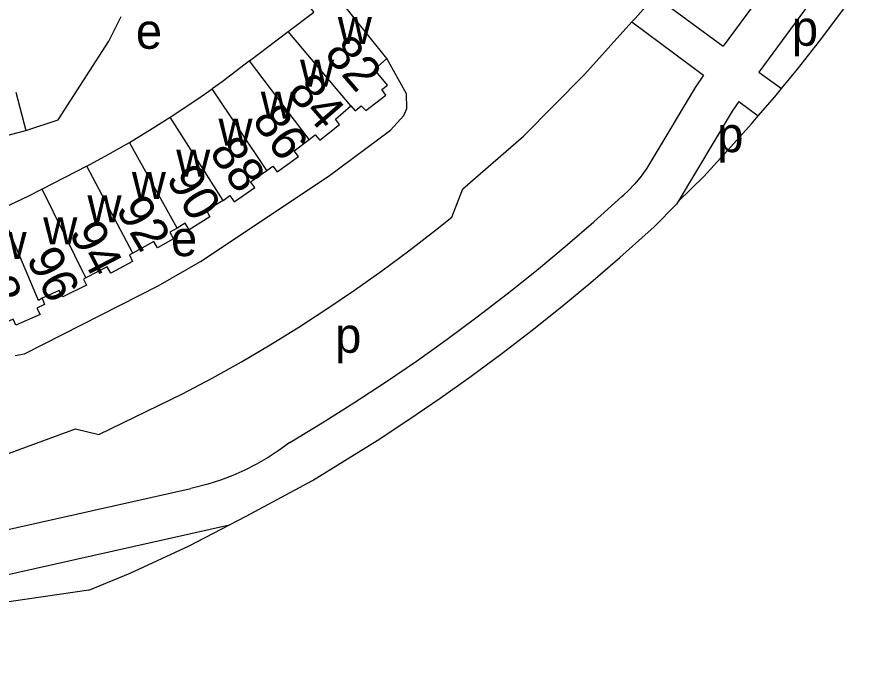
# Model space of a CAD drawing. Extents: x 161258 to 163262, y 380749 to 382054.
# Drawn here: x 162976.7 to 163071.6, y 380866 to 380939 of the extents above; entities that cross this region are included whole.
import ezdxf

# ---------------------------------------------------------------- set-up
doc = ezdxf.new("R2010")
doc.units = 0
for name, color, linetype in [('BLT_Basislijn', 7, 'Continuous'), ('BLT_Bebouwing', 7, 'Continuous'), ('BLT_Centroide', 7, 'Continuous'), ('BLT_Huisnummer', 7, 'Continuous'), ('BLT_Huisnummer_ tussenligend', 7, 'Continuous'), ('BLT_Onderverdeling_panden', 7, 'Continuous')]:
    doc.layers.add(name, color=color, linetype=linetype)

msp = doc.modelspace()

# ---------------------------------------------------------------- linework, layer by layer
at = {"layer": 'BLT_Basislijn'}
for p, q in [((163064.805, 380946.481), (163056.849, 380935.679)), ((163068.799, 380943.474), (163060.883, 380932.726)), ((163046.836, 380938.818), (163049.092, 380941.358)), ((163049.092, 380941.358), (163056.849, 380935.679)), ((163046.472, 380938.414), (163046.836, 380938.818)), ((163046.472, 380938.414), (163054.602, 380932.365)), ((163060.883, 380932.726), (163063.44, 380930.854)), ((163058.618, 380929.377), (163060.812, 380927.746)), ((163048.957, 380915.121), (163051.558, 380917.714)), ((163051.741, 380918.019), (163051.558, 380917.714)), ((162942.745, 380873.405), (162996.441, 380885.461)), ((162944.156, 380868.598), (163000.828, 380881.322))]:
    msp.add_line(p, q, dxfattribs=at)
for points in [[(163063.44, 380930.854), (163065.248, 380933.054), (163067.751, 380936.225), (163070.191, 380939.446), (163071.591, 380941.372)], [(162977.746, 380926.105), (162981.405, 380927.304), (162987.161, 380936.228), (162988.551, 380939.039)], [(163034.197, 380925.466), (163041.091, 380932.451), (163046.472, 380938.414)], [(163020.632, 380927.782), (163020.963, 380928.573), (163020.925, 380930.255), (163018.7, 380934.274)], [(163054.602, 380932.365), (163053.653, 380930.967), (163048.755, 380922.769)], [(163060.812, 380927.746), (163062.683, 380929.932), (163063.44, 380930.854)], [(163058.618, 380929.377), (163057.871, 380928.277), (163051.741, 380918.019)], [(162976.527, 380900.551), (162977.581, 380900.756), (162992.738, 380908.469), (162997.564, 380911.21), (163012.02, 380920.854), (163019.108, 380926.125), (163020.632, 380927.782)], [(163051.741, 380918.019), (163054.623, 380920.882), (163057.369, 380923.845), (163060.056, 380926.863), (163060.812, 380927.746)], [(163026.066, 380916.27), (163027.304, 380919.453), (163034.197, 380925.466)], [(163048.755, 380922.769), (163048.176, 380921.818), (163047.529, 380920.911), (163046.82, 380920.053), (163046.05, 380919.248), (163045.576, 380918.805)], [(163007.698, 380890.684), (163011.348, 380892.893), (163014.956, 380895.169), (163018.521, 380897.514), (163022.042, 380899.924), (163025.516, 380902.4), (163028.944, 380904.941), (163032.323, 380907.545), (163035.653, 380910.213), (163038.932, 380912.942), (163042.16, 380915.733), (163045.335, 380918.583), (163045.576, 380918.805)], [(162995.528, 380896.2), (162998.88, 380897.991), (163002.194, 380899.852), (163005.469, 380901.782), (163008.701, 380903.781), (163011.891, 380905.847), (163015.037, 380907.98), (163018.137, 380910.179), (163021.191, 380912.442), (163024.196, 380914.769), (163026.066, 380916.27)], [(163010.246, 380886.382), (163013.936, 380888.615), (163017.585, 380890.915), (163021.19, 380893.283), (163024.751, 380895.717), (163028.265, 380898.217), (163031.733, 380900.782), (163035.153, 380903.41), (163038.523, 380906.102), (163041.843, 380908.855), (163045.111, 380911.67), (163048.327, 380914.545), (163048.957, 380915.121)], [(162945.906, 380879.131), (162957.219, 380883.287), (162967.471, 380886.382), (162977.104, 380889.919), (162983.379, 380892.218), (162986.03, 380891.599), (162995.528, 380896.2)], [(163007.698, 380890.684), (163006.483, 380889.799), (163005.224, 380888.981), (163003.922, 380888.23), (163002.582, 380887.55), (163001.208, 380886.943), (162999.804, 380886.409), (162998.373, 380885.95), (162996.92, 380885.569), (162996.441, 380885.461)], [(163000.828, 380881.322), (163002.734, 380882.315), (163010.246, 380886.382)], [(162984.881, 380873.914), (162989.565, 380875.86), (162996.282, 380878.954), (163000.828, 380881.322)], [(162984.881, 380873.914), (162974.494, 380872.394), (162951.297, 380865.956)]]:
    msp.add_lwpolyline(points, dxfattribs=at)
at = {"layer": 'BLT_Bebouwing'}
for p, q in [((163018.7, 380934.274), (163011.851, 380942.784)), ((163003.102, 380933.982), (163007.508, 380937.32)), ((162984.647, 380922.03), (162979.598, 380919.443))]:
    msp.add_line(p, q, dxfattribs=at)
for points in [[(163007.508, 380937.32), (163010.415, 380939.523), (163009.443, 380940.848), (163011.851, 380942.784)], [(163003.102, 380933.982), (163000, 380931.633), (162998.894, 380930.834)], [(163014.595, 380928.878), (163015.102, 380928.325), (163015.784, 380928.911), (163016.3, 380928.348), (163018.558, 380930.096), (163018.122, 380930.758), (163018.745, 380931.225), (163017.275, 380933.033), (163018.7, 380934.274)], [(162976.592, 380930.446), (162977.746, 380926.105)], [(162994.12, 380927.608), (162997.244, 380929.687), (162998.894, 380930.834)], [(163009.873, 380925.072), (163010.56, 380925.593), (163011.078, 380924.98), (163013.305, 380926.766), (163012.859, 380927.379), (163014.595, 380928.878)], [(162989.495, 380924.749), (162992.071, 380926.304), (162994.12, 380927.608)], [(162966.201, 380923.045), (162971.033, 380924.334), (162977.746, 380926.105)], [(162984.647, 380922.03), (162987.067, 380923.351), (162989.495, 380924.749)], [(163005.079, 380921.563), (163005.755, 380922.04), (163006.233, 380921.408), (163008.659, 380923.123), (163008.163, 380923.776), (163009.873, 380925.072)], [(163000.105, 380918.158), (163000.881, 380918.699), (163001.378, 380918.006), (163003.724, 380919.613), (163003.228, 380920.255), (163005.079, 380921.563)], [(162979.598, 380919.443), (162977.9, 380918.58), (162974.784, 380917.127)], [(163000.105, 380918.158), (162998.245, 380916.995), (162998.621, 380916.282), (162996.284, 380914.816), (162995.829, 380915.569), (162994.891, 380915.015)], [(162994.891, 380915.015), (162994.085, 380914.539), (162994.491, 380913.787), (162992.667, 380912.757), (162992.271, 380913.48), (162989.886, 380912.178)], [(162989.886, 380912.178), (162989.495, 380911.965), (162989.85, 380911.223), (162987.386, 380909.888), (162986.96, 380910.63), (162984.542, 380909.375)], [(162984.542, 380909.375), (162984.274, 380909.236), (162984.64, 380908.524), (162981.925, 380907.221), (162981.539, 380907.913), (162979.576, 380907.044)], [(162979.576, 380907.044), (162979.852, 380906.333), (162979, 380905.928), (162979.367, 380905.216), (162976.602, 380904.011), (162976.316, 380904.694), (162975.404, 380904.279), (162974.376, 380906.475), (162972.603, 380905.685)]]:
    msp.add_lwpolyline(points, dxfattribs=at)
at = {"layer": 'BLT_Onderverdeling_panden'}
for p, q in [((163014.595, 380928.878), (163007.508, 380937.32)), ((163009.873, 380925.072), (163003.102, 380933.982)), ((163005.079, 380921.563), (162998.894, 380930.834)), ((163000.105, 380918.158), (162994.12, 380927.608)), ((162994.891, 380915.015), (162989.495, 380924.749)), ((162989.886, 380912.178), (162984.647, 380922.03)), ((162984.542, 380909.375), (162979.598, 380919.443))]:
    msp.add_line(p, q, dxfattribs=at)
msp.add_lwpolyline([(162979.576, 380907.044), (162979.173, 380906.781), (162974.784, 380917.127)], dxfattribs=at)

# ---------------------------------------------------------------- texts
at = {"layer": 'BLT_Centroide'}
for s, p in [('e', (162990.222, 380935.372)), ('w', (163013.125, 380935.906)), ('p', (163064.624, 380935.712)), ('w', (163008.844, 380931.062)), ('w', (163004.391, 380927.438)), ('w', (162999.594, 380924.375)), ('p', (163056.167, 380923.632)), ('w', (162994.797, 380920.859)), ('w', (162989.766, 380918.328)), ('w', (162984.734, 380915.656)), ('w', (162979.719, 380913.156)), ('e', (162994.21, 380911.832)), ('w', (162973.969, 380911.516)), ('p', (163012.827, 380900.862))]:
    msp.add_text(s, height=4, dxfattribs=at).set_placement(p)
at = {"layer": 'BLT_Huisnummer'}
for s, rotation, p in [('82', 310.80579, (163011.47, 380934.727)), ('86', 305.23487, (163003.306, 380927.245)), ('90', 300.56713, (162993.595, 380920.663)), ('94', 297.43075, (162982.589, 380914.515)), ('98', 294.34585, (162971.392, 380911.199))]:
    msp.add_text(s, height=4, rotation=rotation, dxfattribs=at).set_placement(p)
at = {"layer": 'BLT_Huisnummer_ tussenligend'}
for s, rotation, p in [('84', 310.80579, (163007.294, 380930.394)), ('88', 305.23487, (162998.449, 380923.59)), ('92', 300.56713, (162987.873, 380917.177)), ('96', 297.43075, (162977.729, 380911.561))]:
    msp.add_text(s, height=4, rotation=rotation, dxfattribs=at).set_placement(p)

doc.saveas('drawing.dxf')
